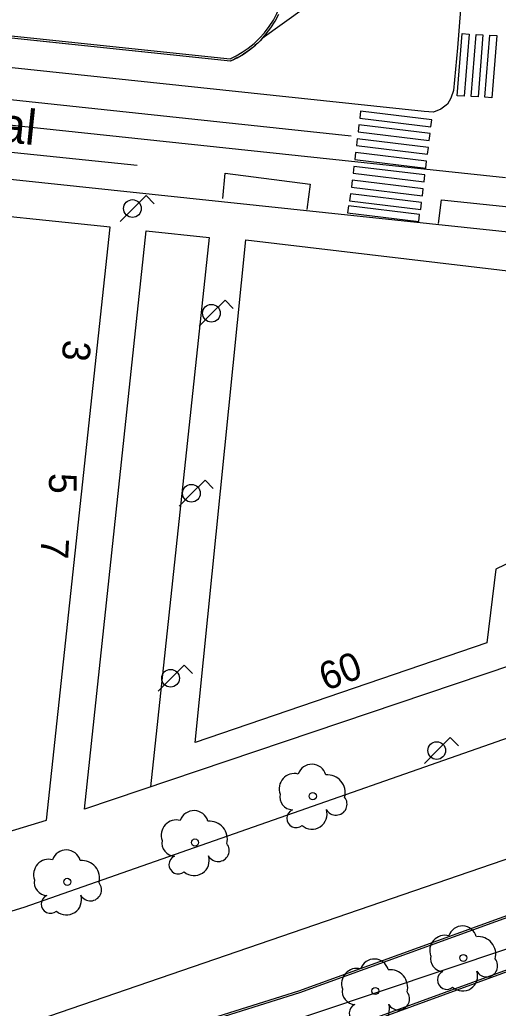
# Model space of a CAD drawing. Extents: x 282771 to 285132, y 4823109 to 4825496.
# Drawn here: x 282942.4 to 282976.9, y 4823958.4 to 4824029.5 of the extents above; entities that cross this region are included whole.
import ezdxf

# ---------------------------------------------------------------- set-up
doc = ezdxf.new("R2010")
doc.units = 0
for name, color, linetype in [('ACERA-BORDILLO', 7, 'Continuous'), ('ACERA-INTERIOR', 7, 'Continuous'), ('ARBOL', 7, 'Continuous'), ('BORDILLO', 7, 'Continuous'), ('CALLE-EJE', 7, 'Continuous'), ('CALLE-TEXTO', 7, 'Continuous'), ('EDIFICIO', 7, 'Continuous'), ('FAROLA', 7, 'Continuous'), ('NUM-PORTAL', 7, 'Continuous'), ('NUM-VADO', 7, 'Continuous'), ('PARQUE-JARDIN-AREA', 7, 'Continuous'), ('PASO-PEATONES', 7, 'Continuous'), ('SENAL-VIARIA', 7, 'Continuous'), ('ZONA-VERDE', 7, 'Continuous')]:
    doc.layers.add(name, color=color, linetype=linetype)

msp = doc.modelspace()

# ---------------------------------------------------------------- linework, layer by layer
at = {"layer": 'ACERA-BORDILLO'}
for points in [[(282988.023, 4824157.68), (282986.043, 4824139.146), (282981.145, 4824135.33), (282970.859, 4824041.966), (282974.673, 4824036.985), (282973.917, 4824027.481), (282973.629, 4824024.412), (282973.445, 4824023.861), (282973.196, 4824023.428), (282972.724, 4824023.074), (282972.2, 4824022.851), (282971.518, 4824022.891), (282891.09, 4824031.424)], [(282891.09, 4824023.374), (283009.796, 4824010.845)], [(282992.299, 4823983.014), (282942.7, 4823965.654), (282891.09, 4823949.934)]]:
    msp.add_lwpolyline(points, dxfattribs=at)
at = {"layer": 'ACERA-INTERIOR'}
msp.add_lwpolyline([(283004.639, 4824009.244), (283006.876, 4824006.629), (283004.922, 4823985.379), (282988.115, 4823986.549), (282947.071, 4823972.73), (282951.501, 4824014.319), (282956.027, 4824013.837), (282951.819, 4823974.328)], dxfattribs=at)
at = {"layer": 'ARBOL'}
for centre in [(282963.5, 4823973.663), (282955.014, 4823970.329), (282945.82, 4823967.5), (282974.342, 4823962.029), (282967.998, 4823959.654)]:
    msp.add_circle(centre, 0.255, dxfattribs=at)
for centre, radius, start, end in [((282963.43, 4823974.923), 1.038, 15.64228, 161.38435), ((282962.17, 4823974.193), 1.097, 75.4318, 200.55608), ((282964.56, 4823973.923), 1.272, 345.03273, 95.79925), ((282962.06, 4823973.623), 0.935, 168.59898, 268.13236), ((282965.17, 4823973.093), 0.797, 208.96247, 38.99103), ((282954.944, 4823971.589), 1.038, 15.64228, 161.38435), ((282962.3, 4823972.073), 0.672, 113.73672, 309.4725), ((282963.44, 4823972.373), 1.086, 228.95447, 17.92796), ((282953.684, 4823970.859), 1.097, 75.4318, 200.55608), ((282956.074, 4823970.589), 1.272, 345.03273, 95.79925), ((282953.574, 4823970.289), 0.935, 168.59898, 268.13236), ((282956.684, 4823969.759), 0.797, 208.96247, 38.99103), ((282945.75, 4823968.76), 1.038, 15.64228, 161.38435), ((282944.49, 4823968.03), 1.097, 75.4318, 200.55608), ((282946.88, 4823967.76), 1.272, 345.03273, 95.79925), ((282953.814, 4823968.739), 0.672, 113.73672, 309.4725), ((282954.954, 4823969.039), 1.086, 228.95447, 17.92796), ((282944.38, 4823967.46), 0.935, 168.59898, 268.13236), ((282947.49, 4823966.93), 0.797, 208.96247, 38.99103), ((282944.62, 4823965.91), 0.672, 113.73672, 309.4725), ((282945.76, 4823966.21), 1.086, 228.95447, 17.92796), ((282974.272, 4823963.289), 1.038, 15.64225, 161.38431), ((282973.012, 4823962.559), 1.097, 75.43176, 200.55605), ((282975.402, 4823962.289), 1.272, 345.0327, 95.79922), ((282967.928, 4823960.914), 1.038, 15.64225, 161.38431), ((282972.902, 4823961.989), 0.935, 168.59894, 268.13232), ((282976.012, 4823961.459), 0.797, 208.96243, 38.99099), ((282966.668, 4823960.184), 1.097, 75.43176, 200.55605), ((282969.058, 4823959.914), 1.272, 345.0327, 95.79922), ((282973.142, 4823960.439), 0.672, 113.73669, 309.47246), ((282974.282, 4823960.739), 1.086, 228.95444, 17.92792), ((282966.558, 4823959.614), 0.935, 168.59894, 268.13232), ((282969.668, 4823959.084), 0.797, 208.96243, 38.99099), ((282966.798, 4823958.064), 0.672, 113.73669, 309.47246), ((282967.938, 4823958.364), 1.086, 228.95444, 17.92792)]:
    msp.add_arc(centre, radius, start, end, dxfattribs=at)
at = {"layer": 'BORDILLO'}
for points in [[(282900.447, 4824032.562), (282957.582, 4824026.536), (282958.046, 4824026.762), (282958.502, 4824027.028), (282958.945, 4824027.333), (282959.369, 4824027.677), (282959.77, 4824028.058), (282960.143, 4824028.473), (282960.484, 4824028.919), (282960.789, 4824029.393), (282961.055, 4824029.89)], [(282818.945, 4823915.488), (282835.539, 4823920.253), (282858.005, 4823927.171), (282907.774, 4823942.495), (282962.498, 4823959.668), (282998.605, 4823972.73), (282999.873, 4823969.195), (282967.437, 4823957.365), (282938.244, 4823947.499), (282904.041, 4823937.029), (282863.111, 4823924.736), (282837.371, 4823916.968), (282832.795, 4823915.777), (282829.197, 4823915), (282825.003, 4823914.352), (282818.972, 4823913.757), (282818.732, 4823913.92), (282818.563, 4823914.133), (282818.456, 4823914.335), (282818.42, 4823914.653), (282818.471, 4823914.906), (282818.587, 4823915.147), (282818.698, 4823915.331), (282818.945, 4823915.488)]]:
    msp.add_lwpolyline(points, dxfattribs=at)
at = {"layer": 'CALLE-EJE'}
for points in [[(282977.366, 4824018.14), (282859.299, 4824030.65)], [(283013.979, 4823974.894), (282950.157, 4823953.516), (282891.09, 4823935.335), (282857.761, 4823925.365)]]:
    msp.add_lwpolyline(points, dxfattribs=at)
at = {"layer": 'EDIFICIO'}
for points in [[(282932.884, 4823981.535), (282910.372, 4823974.705), (282877.151, 4823964.625), (282877.186, 4823973.858), (282864.686, 4823973.906), (282864.597, 4823950.251), (282866.98, 4823948.476), (282914.001, 4823962.743), (282944.335, 4823971.947), (282948.9, 4824014.584), (282936.387, 4824015.883), (282891.09, 4824020.375), (282877.649, 4824021.709), (282877.924, 4823999.391), (282891.09, 4823998.085), (282912.455, 4823995.966), (282934.198, 4823993.81), (282932.884, 4823981.535)], [(282982.359, 4824011.534), (283004.639, 4824009.244), (283003.719, 4824000.354), (283003.269, 4823995.844), (283002.339, 4823986.964), (282980.059, 4823989.264), (282980.314, 4823991.727), (282976.668, 4823989.997), (282976.041, 4823984.687), (282955.025, 4823977.516), (282958.667, 4824013.666), (282979.18, 4824011.241), (282978.029, 4824001.508), (282981.281, 4824001.092), (282982.359, 4824011.534)]]:
    msp.add_lwpolyline(points, dxfattribs=at)
at = {"layer": 'FAROLA'}
for p, q in [((282951.495, 4824016.853), (282950.555, 4824015.923)), ((282952.085, 4824016.263), (282951.495, 4824016.853)), ((282950.555, 4824015.923), (282949.625, 4824014.983)), ((282957.181, 4824009.325), (282956.241, 4824008.395)), ((282957.771, 4824008.735), (282957.181, 4824009.325)), ((282956.241, 4824008.395), (282955.311, 4824007.455)), ((282955.741, 4823996.378), (282954.801, 4823995.448)), ((282956.331, 4823995.788), (282955.741, 4823996.378)), ((282954.801, 4823995.448), (282953.871, 4823994.508)), ((282954.237, 4823983.074), (282953.297, 4823982.144)), ((282954.827, 4823982.484), (282954.237, 4823983.074)), ((282953.297, 4823982.144), (282952.367, 4823981.204)), ((282973.4, 4823977.874), (282972.46, 4823976.944)), ((282973.99, 4823977.284), (282973.4, 4823977.874)), ((282972.46, 4823976.944), (282971.53, 4823976.004))]:
    msp.add_line(p, q, dxfattribs=at)
for centre in [(282950.515, 4824015.923), (282956.201, 4824008.395), (282954.761, 4823995.448), (282953.257, 4823982.144), (282972.42, 4823976.944)]:
    msp.add_circle(centre, 0.637, dxfattribs=at)
at = {"layer": 'PARQUE-JARDIN-AREA'}
msp.add_lwpolyline([(282967.734, 4824033.817), (282959.864, 4824028.159), (282959.7, 4824027.988), (282959.53, 4824027.823), (282959.355, 4824027.664), (282959.174, 4824027.51), (282958.988, 4824027.363), (282958.798, 4824027.223), (282958.603, 4824027.088), (282958.403, 4824026.961), (282958.199, 4824026.84), (282957.991, 4824026.726), (282957.78, 4824026.62), (282957.565, 4824026.52), (282900.429, 4824032.546)], dxfattribs=at)
at = {"layer": 'PASO-PEATONES'}
for p, q in [((282966.936, 4824022.926), (282966.876, 4824022.429)), ((282972.059, 4824022.304), (282966.936, 4824022.926)), ((282966.876, 4824022.429), (282971.998, 4824021.808)), ((282971.998, 4824021.808), (282972.059, 4824022.304)), ((282966.816, 4824021.933), (282966.756, 4824021.436)), ((282966.756, 4824021.436), (282971.878, 4824020.815)), ((282971.938, 4824021.311), (282966.816, 4824021.933)), ((282966.695, 4824020.94), (282966.635, 4824020.444)), ((282971.818, 4824020.319), (282966.695, 4824020.94)), ((282971.878, 4824020.815), (282971.938, 4824021.311)), ((282966.635, 4824020.444), (282971.758, 4824019.822)), ((282971.758, 4824019.822), (282971.818, 4824020.319)), ((282966.575, 4824019.947), (282966.515, 4824019.451)), ((282966.515, 4824019.451), (282971.637, 4824018.83)), ((282971.697, 4824019.326), (282966.575, 4824019.947)), ((282971.637, 4824018.83), (282971.697, 4824019.326)), ((282966.455, 4824018.955), (282966.394, 4824018.458)), ((282971.577, 4824018.333), (282966.455, 4824018.955)), ((282966.334, 4824017.962), (282966.274, 4824017.466)), ((282971.457, 4824017.34), (282966.334, 4824017.962)), ((282966.394, 4824018.458), (282971.517, 4824017.837)), ((282971.517, 4824017.837), (282971.577, 4824018.333)), ((282966.274, 4824017.466), (282971.396, 4824016.844)), ((282971.396, 4824016.844), (282971.457, 4824017.34)), ((282966.214, 4824016.969), (282966.153, 4824016.473)), ((282966.153, 4824016.473), (282971.276, 4824015.851)), ((282971.336, 4824016.348), (282966.214, 4824016.969)), ((282966.066, 4824016.11), (282966.006, 4824015.613)), ((282971.188, 4824015.488), (282966.066, 4824016.11)), ((282971.276, 4824015.851), (282971.336, 4824016.348)), ((282966.006, 4824015.613), (282971.128, 4824014.992)), ((282971.128, 4824014.992), (282971.188, 4824015.488))]:
    msp.add_line(p, q, dxfattribs=at)
for points in [[(282974.399, 4824024.003), (282973.899, 4824024.031), (282974.254, 4824028.5), (282974.753, 4824028.472)], [(282975.397, 4824023.947), (282974.898, 4824023.975), (282975.253, 4824028.444), (282975.752, 4824028.417)], [(282976.396, 4824023.891), (282975.897, 4824023.919), (282976.252, 4824028.388), (282976.751, 4824028.361)]]:
    msp.add_lwpolyline(points, close=True, dxfattribs=at)
at = {"layer": 'SENAL-VIARIA'}
for points in [[(282891.276, 4824029.133), (282966.258, 4824021.157)], [(282869.72, 4824027.406), (282950.845, 4824019.041)], [(282957.022, 4824016.64), (282957.185, 4824018.455), (282963.302, 4824017.664), (282963.069, 4824015.849)], [(282972.559, 4824014.848), (282972.769, 4824016.547), (283006.006, 4824013.104)], [(282814.567, 4823917.694), (282855.36, 4823930.021), (282925.392, 4823951.298), (282997.893, 4823976.156)]]:
    msp.add_lwpolyline(points, dxfattribs=at)
at = {"layer": 'ZONA-VERDE'}
msp.add_line((282957.555, 4824026.69), (282957.975, 4824026.895), dxfattribs=at)
for points in [[(282957.975, 4824026.895), (282958.422, 4824027.155), (282958.855, 4824027.453), (282959.27, 4824027.79), (282959.662, 4824028.162), (282960.027, 4824028.568), (282960.361, 4824029.005), (282960.66, 4824029.469), (282960.92, 4824029.955), (282961.14, 4824030.459), (282961.318, 4824030.975), (282961.453, 4824031.499), (282961.545, 4824032.025), (282961.596, 4824032.549), (282961.607, 4824033.065), (282961.582, 4824033.545), (282956.241, 4824044.433), (282954.901, 4824043.773), (282953.009, 4824047.642), (282954.349, 4824048.302), (282950.727, 4824055.701), (282948.392, 4824056.668), (282948.222, 4824056.597), (282946.669, 4824055.837)], [(282900.487, 4824032.709), (282957.555, 4824026.69)], [(282903.998, 4823937.173), (282938.199, 4823947.642), (282967.387, 4823957.507), (282999.682, 4823969.285), (282998.514, 4823972.538), (282962.546, 4823959.526), (282907.818, 4823942.352), (282874.97, 4823932.238)]]:
    msp.add_lwpolyline(points, dxfattribs=at)

# ---------------------------------------------------------------- texts
at = {"layer": 'CALLE-TEXTO'}
msp.add_text('Calle Ramón Menéndez Pidal', height=2.5, rotation=353.95188, dxfattribs=at).set_placement((282899.466, 4824025.137))
at = {"layer": 'NUM-PORTAL'}
for s, rotation, p in [('3', 262.98354, (282945.578, 4824006.545)), ('5', 270.00004, (282944.503, 4823996.898)), ('60', 20.48752, (282964.424, 4823981.212))]:
    msp.add_text(s, height=2, rotation=rotation, dxfattribs=at).set_placement(p)
at = {"layer": 'NUM-VADO'}
msp.add_text('7', height=2, rotation=267.20734, dxfattribs=at).set_placement((282943.955, 4823992.259))

doc.saveas('drawing.dxf')
